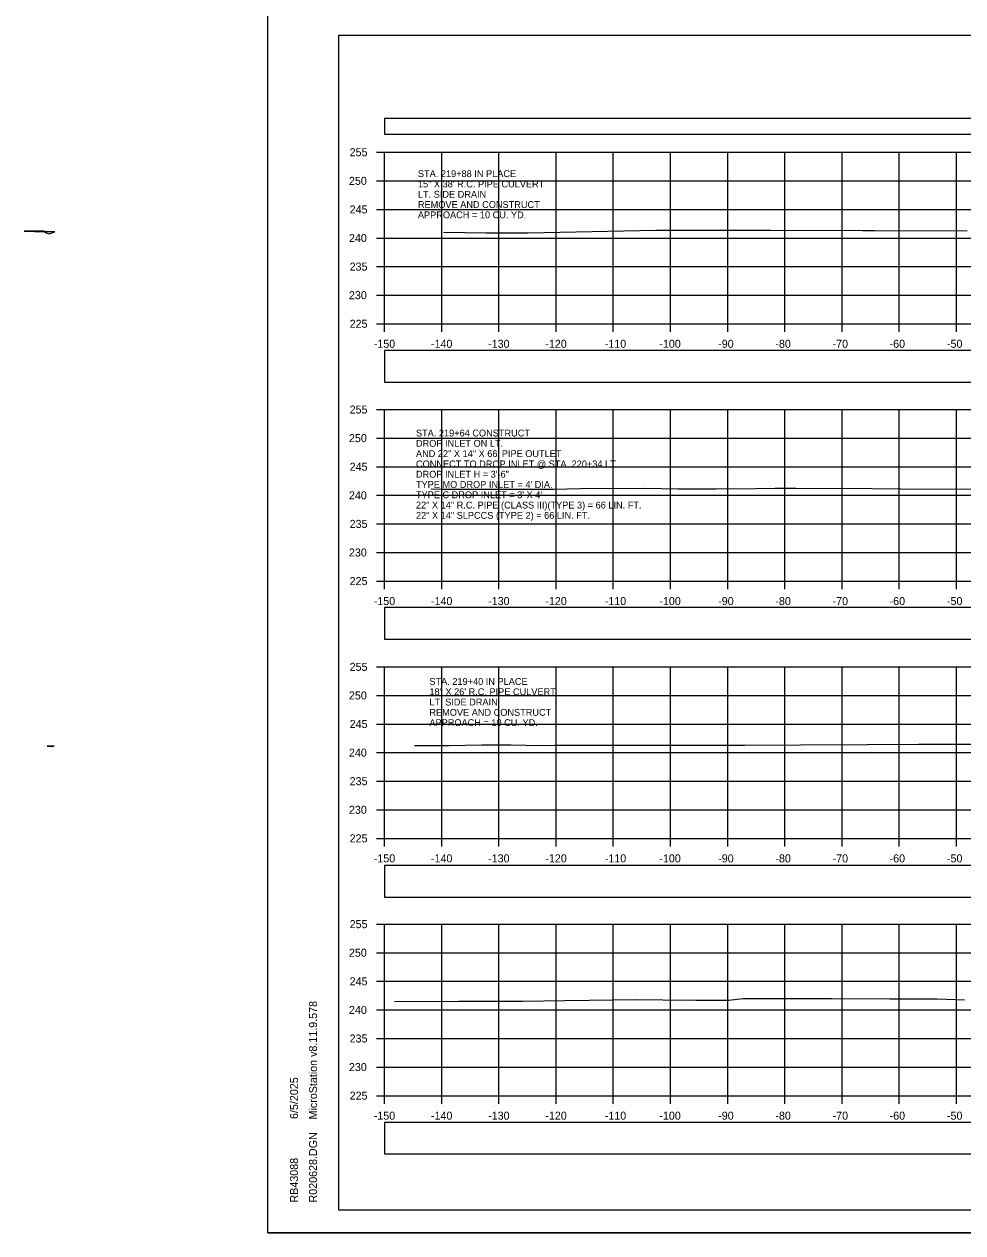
# Model space of a CAD drawing. Extents: x 1369627 to 1374022, y 380035 to 398173.
# Drawn here: x 1371885.5 to 1372049.6, y 384305.5 to 384516.9 of the extents above; entities that cross this region are included whole.
import ezdxf

# ---------------------------------------------------------------- set-up
doc = ezdxf.new("R2010")
doc.units = 0
for name, color, linetype in [('Default', 7, 'Continuous'), ('R_Axis', 7, 'Continuous'), ('R_Axis Annot', 7, 'Continuous'), ('R_Border', 7, 'Continuous'), ('R_Drive', 7, 'Continuous'), ('R_Exist Surface', 7, 'Continuous'), ('R_Grid', 7, 'Continuous'), ('R_No Plot', 7, 'Continuous'), ('R_Water', 7, 'Continuous'), ('R_Water Annot', 7, 'Continuous')]:
    doc.layers.add(name, color=color, linetype=linetype)

msp = doc.modelspace()

# ---------------------------------------------------------------- linework, layer by layer
at = {"layer": 'Default'}
for points in [[(1371948.53, 384497.69), (1372248.53, 384497.69), (1372248.53, 384500.4), (1371948.53, 384500.4)], [(1371948.53, 384454.31), (1372248.53, 384454.31), (1372248.53, 384459.83), (1371948.53, 384459.83)], [(1371948.53, 384409.37), (1372248.53, 384409.37), (1372248.53, 384414.9), (1371948.53, 384414.9)], [(1371948.53, 384364.24), (1372248.53, 384364.24), (1372248.53, 384369.76), (1371948.53, 384369.76)], [(1371948.53, 384319.32), (1372248.53, 384319.32), (1372248.53, 384324.84), (1371948.53, 384324.84)]]:
    msp.add_lwpolyline(points, close=True, dxfattribs=at)
at = {"layer": 'R_Axis'}
for p, q in [((1371947.13, 384494.52), (1371948.53, 384494.52)), ((1371948.53, 384464.52), (1371948.53, 384494.52)), ((1371947.13, 384489.52), (1371948.53, 384489.52)), ((1371947.13, 384484.52), (1371948.53, 384484.52)), ((1371947.13, 384479.52), (1371948.53, 384479.52)), ((1371947.13, 384474.52), (1371948.53, 384474.52)), ((1371947.13, 384469.52), (1371948.53, 384469.52)), ((1371947.13, 384464.52), (1371948.53, 384464.52)), ((1371948.53, 384464.52), (1372248.53, 384464.52)), ((1371948.53, 384463.12), (1371948.53, 384464.52)), ((1371958.53, 384463.12), (1371958.53, 384464.52)), ((1371968.53, 384463.12), (1371968.53, 384464.52)), ((1371978.53, 384463.12), (1371978.53, 384464.52)), ((1371988.53, 384463.12), (1371988.53, 384464.52)), ((1371998.53, 384463.12), (1371998.53, 384464.52)), ((1372008.53, 384463.12), (1372008.53, 384464.52)), ((1372018.53, 384463.12), (1372018.53, 384464.52)), ((1372028.53, 384463.12), (1372028.53, 384464.52)), ((1372038.53, 384463.12), (1372038.53, 384464.52)), ((1372048.53, 384463.12), (1372048.53, 384464.52)), ((1371947.13, 384449.52), (1371948.53, 384449.52)), ((1371948.53, 384419.52), (1371948.53, 384449.52)), ((1371947.13, 384444.52), (1371948.53, 384444.52)), ((1371947.13, 384439.52), (1371948.53, 384439.52)), ((1371947.13, 384434.52), (1371948.53, 384434.52)), ((1371947.13, 384429.52), (1371948.53, 384429.52)), ((1371947.13, 384424.52), (1371948.53, 384424.52)), ((1371947.13, 384419.52), (1371948.53, 384419.52)), ((1371948.53, 384419.52), (1372248.53, 384419.52)), ((1371948.53, 384418.12), (1371948.53, 384419.52)), ((1371958.53, 384418.12), (1371958.53, 384419.52)), ((1371968.53, 384418.12), (1371968.53, 384419.52)), ((1371978.53, 384418.12), (1371978.53, 384419.52)), ((1371988.53, 384418.12), (1371988.53, 384419.52)), ((1371998.53, 384418.12), (1371998.53, 384419.52)), ((1372008.53, 384418.12), (1372008.53, 384419.52)), ((1372018.53, 384418.12), (1372018.53, 384419.52)), ((1372028.53, 384418.12), (1372028.53, 384419.52)), ((1372038.53, 384418.12), (1372038.53, 384419.52)), ((1372048.53, 384418.12), (1372048.53, 384419.52)), ((1371947.13, 384404.52), (1371948.53, 384404.52)), ((1371948.53, 384374.52), (1371948.53, 384404.52)), ((1371947.13, 384399.52), (1371948.53, 384399.52)), ((1371947.13, 384394.52), (1371948.53, 384394.52)), ((1371947.13, 384389.52), (1371948.53, 384389.52)), ((1371947.13, 384384.52), (1371948.53, 384384.52)), ((1371947.13, 384379.52), (1371948.53, 384379.52)), ((1371947.13, 384374.52), (1371948.53, 384374.52)), ((1371948.53, 384374.52), (1372248.53, 384374.52)), ((1371948.53, 384373.12), (1371948.53, 384374.52)), ((1371958.53, 384373.12), (1371958.53, 384374.52)), ((1371968.53, 384373.12), (1371968.53, 384374.52)), ((1371978.53, 384373.12), (1371978.53, 384374.52)), ((1371988.53, 384373.12), (1371988.53, 384374.52)), ((1371998.53, 384373.12), (1371998.53, 384374.52)), ((1372008.53, 384373.12), (1372008.53, 384374.52)), ((1372018.53, 384373.12), (1372018.53, 384374.52)), ((1372028.53, 384373.12), (1372028.53, 384374.52)), ((1372038.53, 384373.12), (1372038.53, 384374.52)), ((1372048.53, 384373.12), (1372048.53, 384374.52)), ((1371947.13, 384359.52), (1371948.53, 384359.52)), ((1371948.53, 384329.52), (1371948.53, 384359.52)), ((1371947.13, 384354.52), (1371948.53, 384354.52)), ((1371947.13, 384349.52), (1371948.53, 384349.52)), ((1371947.13, 384344.52), (1371948.53, 384344.52)), ((1371947.13, 384339.52), (1371948.53, 384339.52)), ((1371947.13, 384334.52), (1371948.53, 384334.52)), ((1371947.13, 384329.52), (1371948.53, 384329.52)), ((1371948.53, 384329.52), (1372248.53, 384329.52)), ((1371948.53, 384328.12), (1371948.53, 384329.52)), ((1371958.53, 384328.12), (1371958.53, 384329.52)), ((1371968.53, 384328.12), (1371968.53, 384329.52)), ((1371978.53, 384328.12), (1371978.53, 384329.52)), ((1371988.53, 384328.12), (1371988.53, 384329.52)), ((1371998.53, 384328.12), (1371998.53, 384329.52)), ((1372008.53, 384328.12), (1372008.53, 384329.52)), ((1372018.53, 384328.12), (1372018.53, 384329.52)), ((1372028.53, 384328.12), (1372028.53, 384329.52)), ((1372038.53, 384328.12), (1372038.53, 384329.52)), ((1372048.53, 384328.12), (1372048.53, 384329.52))]:
    msp.add_line(p, q, dxfattribs=at)
at = {"layer": 'R_Border'}
for p, q in [((1371940.53, 384514.97), (1372256.71, 384514.97)), ((1371940.53, 384309.51), (1371940.53, 384514.97)), ((1371940.53, 384309.51), (1371940.53, 384309.51)), ((1372256.71, 384309.51), (1371940.53, 384309.51))]:
    msp.add_line(p, q, dxfattribs=at)
at = {"layer": 'R_Drive'}
for p, q in [((1371889.02, 384480.72), (1371885.51, 384480.73)), ((1371885.51, 384480.73), (1371889.11, 384480.63)), ((1371889.11, 384480.63), (1371889.02, 384480.72)), ((1371890.89, 384480.59), (1371889.11, 384480.63)), ((1371889.9, 384480.26), (1371890.89, 384480.59)), ((1371890.74, 384390.68), (1371889.55, 384390.65)), ((1371889.55, 384390.65), (1371890.46, 384390.58)), ((1371890.46, 384390.58), (1371890.74, 384390.68))]:
    msp.add_line(p, q, dxfattribs=at)
msp.add_lwpolyline([(1371889.11, 384480.63), (1371889.36, 384480.4), (1371889.9, 384480.26)], dxfattribs=at)
at = {"layer": 'R_Exist Surface'}
for points in [[(1371958.81, 384480.54), (1371966.31, 384480.45), (1371973.66, 384480.42), (1371995.94, 384480.91), (1371997.88, 384480.92), (1372013.84, 384480.88), (1372016.07, 384480.87), (1372032.13, 384480.83), (1372034.26, 384480.82), (1372050.42, 384480.78)], [(1371956.67, 384435.64), (1371958.43, 384435.6), (1371972.56, 384435.61), (1371978.12, 384435.59), (1371982.77, 384435.69), (1371994.04, 384435.76), (1371999.85, 384435.65), (1372006.5, 384435.63), (1372013.4, 384435.74), (1372016.81, 384435.75), (1372020.46, 384435.75), (1372033.8, 384435.7), (1372038.78, 384435.65), (1372051.86, 384435.6)], [(1371953.74, 384390.77), (1371959.69, 384390.79), (1371965.51, 384390.86), (1371970.66, 384390.9), (1371975.82, 384390.79), (1371978.26, 384390.8), (1371990.28, 384390.8), (1371998.49, 384390.81), (1372011.48, 384390.82), (1372021.29, 384390.9), (1372032.91, 384390.91), (1372041.9, 384390.99), (1372054.05, 384391)], [(1371950.29, 384346), (1371961.49, 384346.04), (1371972.63, 384346.02), (1371980.06, 384346.15), (1371988.57, 384346.29), (1371992.49, 384346.32), (1371997.16, 384346.28), (1372002.98, 384346.22), (1372008.74, 384346.25), (1372011.16, 384346.49), (1372017.15, 384346.52), (1372026.69, 384346.49), (1372036.91, 384346.46), (1372045.15, 384346.46), (1372049.95, 384346.27)]]:
    msp.add_lwpolyline(points, dxfattribs=at)
at = {"layer": 'R_Grid'}
for p, q in [((1371948.53, 384494.52), (1372248.53, 384494.52)), ((1371948.53, 384464.52), (1371948.53, 384494.52)), ((1371958.53, 384464.52), (1371958.53, 384494.52)), ((1371968.53, 384464.52), (1371968.53, 384494.52)), ((1371978.53, 384464.52), (1371978.53, 384494.52)), ((1371988.53, 384464.52), (1371988.53, 384494.52)), ((1371998.53, 384464.52), (1371998.53, 384494.52)), ((1372008.53, 384464.52), (1372008.53, 384494.52)), ((1372018.53, 384464.52), (1372018.53, 384494.52)), ((1372028.53, 384464.52), (1372028.53, 384494.52)), ((1372038.53, 384464.52), (1372038.53, 384494.52)), ((1372048.53, 384464.52), (1372048.53, 384494.52)), ((1371948.53, 384489.52), (1372248.53, 384489.52)), ((1371948.53, 384484.52), (1372248.53, 384484.52)), ((1371948.53, 384479.52), (1372248.53, 384479.52)), ((1371948.53, 384474.52), (1372248.53, 384474.52)), ((1371948.53, 384469.52), (1372248.53, 384469.52)), ((1371948.53, 384464.52), (1372248.53, 384464.52)), ((1371948.53, 384449.52), (1372248.53, 384449.52)), ((1371948.53, 384419.52), (1371948.53, 384449.52)), ((1371958.53, 384419.52), (1371958.53, 384449.52)), ((1371968.53, 384419.52), (1371968.53, 384449.52)), ((1371978.53, 384419.52), (1371978.53, 384449.52)), ((1371988.53, 384419.52), (1371988.53, 384449.52)), ((1371998.53, 384419.52), (1371998.53, 384449.52)), ((1372008.53, 384419.52), (1372008.53, 384449.52)), ((1372018.53, 384419.52), (1372018.53, 384449.52)), ((1372028.53, 384419.52), (1372028.53, 384449.52)), ((1372038.53, 384419.52), (1372038.53, 384449.52)), ((1372048.53, 384419.52), (1372048.53, 384449.52)), ((1371948.53, 384444.52), (1372248.53, 384444.52)), ((1371948.53, 384439.52), (1372248.53, 384439.52)), ((1371948.53, 384434.52), (1372248.53, 384434.52)), ((1371948.53, 384429.52), (1372248.53, 384429.52)), ((1371948.53, 384424.52), (1372248.53, 384424.52)), ((1371948.53, 384419.52), (1372248.53, 384419.52)), ((1371948.53, 384404.52), (1372248.53, 384404.52)), ((1371948.53, 384374.52), (1371948.53, 384404.52)), ((1371958.53, 384374.52), (1371958.53, 384404.52)), ((1371968.53, 384374.52), (1371968.53, 384404.52)), ((1371978.53, 384374.52), (1371978.53, 384404.52)), ((1371988.53, 384374.52), (1371988.53, 384404.52)), ((1371998.53, 384374.52), (1371998.53, 384404.52)), ((1372008.53, 384374.52), (1372008.53, 384404.52)), ((1372018.53, 384374.52), (1372018.53, 384404.52)), ((1372028.53, 384374.52), (1372028.53, 384404.52)), ((1372038.53, 384374.52), (1372038.53, 384404.52)), ((1372048.53, 384374.52), (1372048.53, 384404.52)), ((1371948.53, 384399.52), (1372248.53, 384399.52)), ((1371948.53, 384394.52), (1372248.53, 384394.52)), ((1371948.53, 384389.52), (1372248.53, 384389.52)), ((1371948.53, 384384.52), (1372248.53, 384384.52)), ((1371948.53, 384379.52), (1372248.53, 384379.52)), ((1371948.53, 384374.52), (1372248.53, 384374.52)), ((1371948.53, 384359.52), (1372248.53, 384359.52)), ((1371948.53, 384329.52), (1371948.53, 384359.52)), ((1371958.53, 384329.52), (1371958.53, 384359.52)), ((1371968.53, 384329.52), (1371968.53, 384359.52)), ((1371978.53, 384329.52), (1371978.53, 384359.52)), ((1371988.53, 384329.52), (1371988.53, 384359.52)), ((1371998.53, 384329.52), (1371998.53, 384359.52)), ((1372008.53, 384329.52), (1372008.53, 384359.52)), ((1372018.53, 384329.52), (1372018.53, 384359.52)), ((1372028.53, 384329.52), (1372028.53, 384359.52)), ((1372038.53, 384329.52), (1372038.53, 384359.52)), ((1372048.53, 384329.52), (1372048.53, 384359.52)), ((1371948.53, 384354.52), (1372248.53, 384354.52)), ((1371948.53, 384349.52), (1372248.53, 384349.52)), ((1371948.53, 384344.52), (1372248.53, 384344.52)), ((1371948.53, 384339.52), (1372248.53, 384339.52)), ((1371948.53, 384334.52), (1372248.53, 384334.52)), ((1371948.53, 384329.52), (1372248.53, 384329.52))]:
    msp.add_line(p, q, dxfattribs=at)
at = {"layer": 'R_No Plot'}
msp.add_line((1371928.13, 384305.54), (1372261.46, 384305.54), dxfattribs=at)
for points in [[(1371928.12, 384518.87), (1372261.46, 384518.87), (1372261.46, 384305.53), (1371928.12, 384305.53)], [(1372174.45, 384514.97), (1372194.07, 384514.97), (1372194.07, 384505.09), (1372210.18, 384505.09), (1372233.38, 384505.09), (1372233.38, 384472.42), (1372256.59, 384472.42), (1372256.71, 384309.51), (1371940.53, 384309.51), (1371940.53, 384514.97)]]:
    msp.add_lwpolyline(points, close=True, dxfattribs=at)

# ---------------------------------------------------------------- texts
at = {"layer": 'R_Axis Annot'}
for s, p in [('255', (1371942.42, 384493.82)), ('250', (1371942.3, 384488.82)), ('245', (1371942.42, 384483.82)), ('240', (1371942.3, 384478.82)), ('235', (1371942.42, 384473.82)), ('230', (1371942.3, 384468.82)), ('225', (1371942.42, 384463.82)), ('-150', (1371946.64, 384460.32)), ('-140', (1371956.64, 384460.32)), ('-130', (1371966.64, 384460.32)), ('-120', (1371976.64, 384460.32)), ('-110', (1371987.04, 384460.32)), ('-100', (1371996.58, 384460.32)), ('-90', (1372006.87, 384460.32)), ('-80', (1372016.87, 384460.32)), ('-70', (1372026.87, 384460.32)), ('-60', (1372036.84, 384460.32)), ('-50', (1372046.87, 384460.32)), ('255', (1371942.42, 384448.82)), ('250', (1371942.3, 384443.82)), ('245', (1371942.42, 384438.82)), ('240', (1371942.3, 384433.82)), ('235', (1371942.42, 384428.82)), ('230', (1371942.3, 384423.82)), ('225', (1371942.42, 384418.82)), ('-150', (1371946.64, 384415.32)), ('-140', (1371956.64, 384415.32)), ('-130', (1371966.64, 384415.32)), ('-120', (1371976.64, 384415.32)), ('-110', (1371987.04, 384415.32)), ('-100', (1371996.58, 384415.32)), ('-90', (1372006.87, 384415.32)), ('-80', (1372016.87, 384415.32)), ('-70', (1372026.87, 384415.32)), ('-60', (1372036.84, 384415.32)), ('-50', (1372046.87, 384415.32)), ('255', (1371942.42, 384403.82)), ('250', (1371942.3, 384398.82)), ('245', (1371942.42, 384393.82)), ('240', (1371942.3, 384388.82)), ('235', (1371942.42, 384383.82)), ('230', (1371942.3, 384378.82)), ('225', (1371942.42, 384373.82)), ('-150', (1371946.64, 384370.32)), ('-140', (1371956.64, 384370.32)), ('-130', (1371966.64, 384370.32)), ('-120', (1371976.64, 384370.32)), ('-110', (1371987.04, 384370.32)), ('-100', (1371996.58, 384370.32)), ('-90', (1372006.87, 384370.32)), ('-80', (1372016.87, 384370.32)), ('-70', (1372026.87, 384370.32)), ('-60', (1372036.84, 384370.32)), ('-50', (1372046.87, 384370.32)), ('255', (1371942.42, 384358.82)), ('250', (1371942.3, 384353.82)), ('245', (1371942.42, 384348.82)), ('240', (1371942.3, 384343.82)), ('235', (1371942.42, 384338.82)), ('230', (1371942.3, 384333.82)), ('225', (1371942.42, 384328.82)), ('-150', (1371946.64, 384325.32)), ('-140', (1371956.64, 384325.32)), ('-130', (1371966.64, 384325.32)), ('-120', (1371976.64, 384325.32)), ('-110', (1371987.04, 384325.32)), ('-100', (1371996.58, 384325.32)), ('-90', (1372006.87, 384325.32)), ('-80', (1372016.87, 384325.32)), ('-70', (1372026.87, 384325.32)), ('-60', (1372036.84, 384325.32)), ('-50', (1372046.87, 384325.32))]:
    msp.add_text(s, height=1.4, dxfattribs=at).set_placement(p)
at = {"layer": 'R_Border'}
for s, p in [('MicroStation v8.11.9.578', (1371936.72, 384325.37)), ('6/5/2025', (1371933.4, 384325.44)), ('R020628.DGN', (1371936.72, 384310.84)), ('RB43088', (1371933.4, 384310.84))]:
    msp.add_text(s, height=1.4, rotation=90, dxfattribs=at).set_placement(p)
at = {"layer": 'R_Water'}
for s, p in [('STA. 219+88 IN PLACE', (1371954.36, 384490.17)), ('15" X 38\' R.C. PIPE CULVERT', (1371954.36, 384488.37)), ('LT. SIDE DRAIN', (1371954.36, 384486.57)), ('REMOVE AND CONSTRUCT', (1371954.36, 384484.77)), ('APPROACH = 10 CU. YD.', (1371954.36, 384482.97)), ('STA. 219+40 IN PLACE', (1371956.37, 384401.36)), ('18" X 26\' R.C. PIPE CULVERT', (1371956.37, 384399.56)), ('LT. SIDE DRAIN', (1371956.37, 384397.76)), ('REMOVE AND CONSTRUCT', (1371956.37, 384395.96)), ('APPROACH = 10 CU. YD.', (1371956.37, 384394.16))]:
    msp.add_text(s, height=1.2, dxfattribs=at).set_placement(p)
at = {"layer": 'R_Water Annot'}
for s, p in [('STA. 219+64 CONSTRUCT', (1371954.02, 384444.81)), ('DROP INLET ON LT.', (1371954.02, 384443.01)), ('AND 22" X 14" X 66\' PIPE OUTLET', (1371954.02, 384441.21)), ('CONNECT TO DROP INLET @ STA. 220+34 LT.', (1371954.02, 384439.41)), ("TYPE MO DROP INLET = 4' DIA.", (1371954.02, 384435.81)), ('DROP INLET H = 3\'-6"', (1371954.02, 384437.61)), ("TYPE C DROP INLET = 3' X 4'", (1371954.02, 384434.01)), ('22" X 14" R.C. PIPE (CLASS III)(TYPE 3) = 66 LIN. FT.', (1371954.02, 384432.21)), ('22" X 14" SLPCCS (TYPE 2) = 66 LIN. FT.', (1371954.02, 384430.41))]:
    msp.add_text(s, height=1.2, dxfattribs=at).set_placement(p)

doc.saveas('drawing.dxf')
